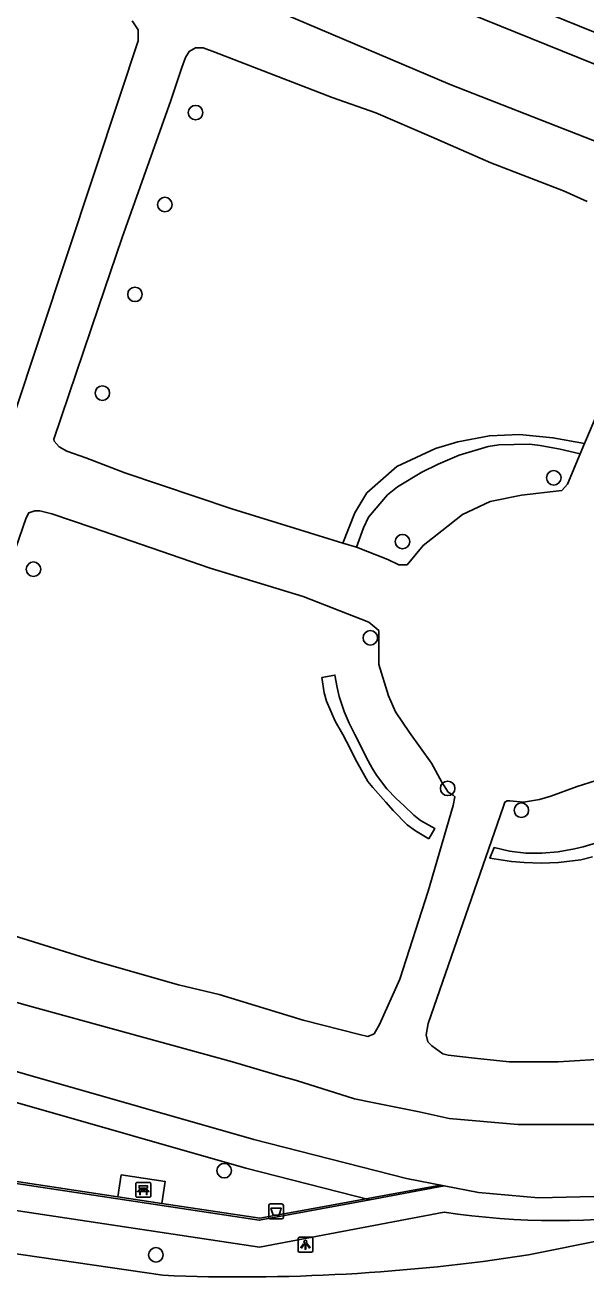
# Model space of a CAD drawing. Extents: x 163010 to 163853, y 382793 to 383982.
# Drawn here: x 163607.8 to 163645.6, y 382973.1 to 383057.6 of the extents above; entities that cross this region are included whole.
import ezdxf

# ---------------------------------------------------------------- set-up
doc = ezdxf.new("R2010")
doc.units = 0
for name, color, linetype in [('IMGEO_Afvalbak', 7, 'Continuous'), ('IMGEO_Bank', 7, 'Continuous'), ('IMGEO_Boom', 7, 'Continuous'), ('IMGEO_Fietspad_gesloten', 7, 'Continuous'), ('IMGEO_Groenvoorziening', 7, 'Continuous'), ('IMGEO_Haag', 7, 'Continuous'), ('IMGEO_Hek', 7, 'Continuous'), ('IMGEO_Lichtpunt', 7, 'Continuous'), ('IMGEO_Voetpad_gesloten', 7, 'Continuous'), ('IMGEO_Voetpad_open', 7, 'Continuous')]:
    doc.layers.add(name, color=color, linetype=linetype)

msp = doc.modelspace()

# ---------------------------------------------------------------- linework, layer by layer
at = {"layer": 'IMGEO_Afvalbak'}
for p, q in [((163624.234, 382977.161), (163624.234, 382977.961)), ((163624.234, 382977.961), (163624.234, 382977.161)), ((163624.334, 382978.061), (163625.124, 382978.061)), ((163625.124, 382978.061), (163624.334, 382978.061)), ((163625.224, 382977.961), (163625.224, 382977.161)), ((163625.224, 382977.161), (163625.224, 382977.961)), ((163625.124, 382977.061), (163624.334, 382977.061)), ((163624.334, 382977.061), (163625.124, 382977.061))]:
    msp.add_line(p, q, dxfattribs=at)
msp.add_lwpolyline([(163624.377, 382977.775), (163625.081, 382977.775), (163624.932, 382977.305), (163624.526, 382977.305), (163624.377, 382977.775)], dxfattribs=at)
for centre, start, end in [((163624.334, 382977.961), 90, 180), ((163624.334, 382977.961), 90, 180), ((163625.124, 382977.961), 0, 90), ((163625.124, 382977.961), 360, 90), ((163624.334, 382977.161), 180, 270), ((163624.334, 382977.161), 180, 270), ((163625.124, 382977.161), 270, 0), ((163625.124, 382977.161), 270, 0)]:
    msp.add_arc(centre, 0.1, start, end, dxfattribs=at)
at = {"layer": 'IMGEO_Bank'}
for p, q in [((163615.281, 382978.59), (163615.281, 382979.431)), ((163615.281, 382979.431), (163615.281, 382978.59)), ((163615.356, 382979.515), (163616.197, 382979.515)), ((163616.197, 382979.515), (163615.356, 382979.515)), ((163615.59, 382979.021), (163615.59, 382979.127)), ((163615.634, 382979.127), (163615.634, 382979.021)), ((163615.922, 382979.133), (163615.64, 382979.133)), ((163615.928, 382979.021), (163615.928, 382979.127)), ((163615.972, 382979.127), (163615.972, 382979.021)), ((163616.281, 382979.44), (163616.281, 382978.599)), ((163616.281, 382978.599), (163616.281, 382979.44)), ((163616.206, 382978.515), (163615.365, 382978.515)), ((163615.365, 382978.515), (163616.206, 382978.515)), ((163615.978, 382978.913), (163615.585, 382978.913)), ((163615.64, 382979.015), (163615.922, 382979.015))]:
    msp.add_line(p, q, dxfattribs=at)
for points in [[(163615.584, 382979.133), (163615.498, 382979.133), (163615.498, 382979.294), (163616.061, 382979.294), (163616.061, 382979.133), (163615.978, 382979.133)], [(163615.528, 382978.913), (163615.386, 382978.913), (163615.498, 382979.015), (163615.584, 382979.015)], [(163615.578, 382978.906), (163615.578, 382978.699), (163615.535, 382978.699), (163615.535, 382978.906)], [(163615.978, 382979.015), (163616.061, 382979.015), (163616.173, 382978.913), (163616.034, 382978.913)], [(163616.028, 382978.906), (163616.028, 382978.699), (163615.984, 382978.699), (163615.984, 382978.906)]]:
    msp.add_lwpolyline(points, dxfattribs=at)
for centre, radius, start, end in [((163615.359, 382979.437), 0.0779, 92.4484, 184.28452), ((163615.359, 382979.437), 0.0779, 92.4484, 184.28452), ((163615.583, 382979.126), 0.00671, 2.89567, 87.10433), ((163615.64, 382979.126), 0.00671, 92.89567, 177.10433), ((163615.922, 382979.126), 0.00671, 2.89567, 87.10433), ((163615.979, 382979.126), 0.00671, 92.89567, 177.10433), ((163616.203, 382979.437), 0.0779, 2.4484, 94.28452), ((163616.203, 382979.437), 0.0779, 2.4484, 94.28452), ((163615.359, 382978.593), 0.0779, 182.4484, 274.28452), ((163615.359, 382978.593), 0.0779, 182.4484, 274.28452), ((163615.528, 382978.906), 0.00671, 2.89567, 87.10433), ((163615.585, 382978.906), 0.00671, 92.89567, 177.10433), ((163615.583, 382979.022), 0.00671, 272.89567, 357.10433), ((163615.64, 382979.022), 0.00671, 182.89567, 267.10433), ((163615.922, 382979.022), 0.00671, 272.89567, 357.10433), ((163615.979, 382979.022), 0.00671, 182.89567, 267.10433), ((163615.977, 382978.906), 0.00671, 2.89567, 87.10433), ((163616.034, 382978.906), 0.00671, 92.89567, 177.10433), ((163616.203, 382978.593), 0.0779, 272.4484, 4.28452), ((163616.203, 382978.593), 0.0779, 272.4484, 4.28452)]:
    msp.add_arc(centre, radius, start, end, dxfattribs=at)
at = {"layer": 'IMGEO_Boom'}
for centre in [(163619.302, 383051.704), (163617.233, 383045.501), (163615.215, 383039.439), (163613.02, 383032.779), (163643.458, 383027.062), (163633.258, 383022.758), (163608.373, 383020.894), (163631.088, 383016.263), (163636.304, 383006.103), (163641.273, 383004.63), (163621.234, 382980.308), (163616.627, 382974.626)]:
    msp.add_circle(centre, 0.489, dxfattribs=at)
at = {"layer": 'IMGEO_Fietspad_gesloten'}
for points in [[(163544.618, 382984.04), (163586.506, 382977.714), (163617.09, 382973.246)], [(163641.758, 382974.624), (163647.021, 382975.676)]]:
    msp.add_lwpolyline(points, dxfattribs=at)
msp.add_arc((163622.395, 383099.772), 126.637, 267.59932, 278.79533, dxfattribs=at)
at = {"layer": 'IMGEO_Groenvoorziening'}
for points in [[(163535.444, 383101.951), (163672.395, 383046.546)], [(163682.026, 383037.276), (163680.783, 383038.707), (163678.419, 383040.746), (163676.469, 383042.1), (163675.855, 383042.527), (163673.119, 383044.03), (163671.636, 383044.697), (163533.814, 383100.455)], [(163636.077, 382979.286), (163633.521, 382979.785), (163623.223, 382982.416), (163561.785, 383000), (163500, 383017.548), (163439.987, 383034.274), (163435.674, 383035.631)], [(163436.817, 383033.173), (163439.417, 383032.355), (163499.457, 383015.622), (163561.236, 382998.076), (163622.699, 382980.484), (163631.052, 382978.35)]]:
    msp.add_lwpolyline(points, dxfattribs=at)
at = {"layer": 'IMGEO_Haag'}
for points in [[(163645.541, 383029.379), (163643.402, 383029.764), (163641.147, 383029.987), (163639.119, 383029.898), (163636.987, 383029.498), (163635.488, 383029.039), (163632.88, 383027.828), (163630.847, 383026.047), (163630.048, 383024.703), (163629.24, 383022.661)], [(163645.244, 383028.673), (163643.892, 383028.993), (163642.53, 383029.245), (163641.83, 383029.325), (163639.76, 383029.295), (163639.035, 383029.181), (163637.086, 383028.594), (163635.672, 383027.986), (163634.556, 383027.446), (163632.92, 383026.455), (163632.24, 383025.913), (163630.974, 383024.414), (163630.62, 383023.692), (163630.161, 383022.376)], [(163635.027, 383002.692), (163635.444, 383003.393), (163634.465, 383003.938), (163634.017, 383004.3), (163633.36, 383004.925), (163632.824, 383005.421), (163632.193, 383006.084), (163631.501, 383006.997), (163631.209, 383007.467), (163630.806, 383008.213), (163630.263, 383009.31), (163630.047, 383009.742), (163629.67, 383010.509), (163629.324, 383011.286), (163628.98, 383012.295), (163628.843, 383012.905), (163628.704, 383013.745), (163627.825, 383013.578), (163627.986, 383012.554), (163628.125, 383012), (163628.719, 383010.651), (163629.231, 383009.746), (163629.487, 383009.279), (163630.168, 383007.89), (163630.925, 383006.577), (163631.251, 383006.157), (163632.13, 383005.172), (163632.626, 383004.608), (163633.58, 383003.648), (163634.144, 383003.232), (163635.027, 383002.692)], [(163646.955, 383002.606), (163645.435, 383002.152), (163644.846, 383002.018), (163643.758, 383001.829), (163642.662, 383001.727), (163641.57, 383001.732), (163640.481, 383001.864), (163639.431, 383002.111), (163639.152, 383001.391), (163640.605, 383001.169), (163641.457, 383001.097), (163642.606, 383001.067), (163643.787, 383001.099), (163645.284, 383001.288), (163646.076, 383001.483)]]:
    msp.add_lwpolyline(points, dxfattribs=at)
at = {"layer": 'IMGEO_Hek'}
for points in [[(163533.814, 383100.455), (163671.636, 383044.697), (163673.119, 383044.03), (163675.855, 383042.527), (163676.469, 383042.1)], [(163636.077, 382979.286), (163633.521, 382979.785), (163623.223, 382982.416), (163561.785, 383000), (163500, 383017.548), (163439.987, 383034.274), (163435.674, 383035.631)], [(163542.58, 382989.38), (163614.059, 382978.551), (163617.025, 382978.102), (163623.63, 382977.101)], [(163669.098, 382985.724), (163662.351, 382982.342), (163656.453, 382980.396), (163650.066, 382978.92), (163647.102, 382978.579), (163642.423, 382978.483)], [(163635.824, 382979.335), (163627.112, 382977.739), (163623.63, 382977.101)], [(163642.423, 382978.483), (163638.392, 382978.834), (163636.077, 382979.286)]]:
    msp.add_lwpolyline(points, dxfattribs=at)
at = {"layer": 'IMGEO_Lichtpunt'}
for p, q in [((163626.215, 382975.715), (163626.215, 382974.908)), ((163626.215, 382975.715), (163626.215, 382974.908)), ((163627.117, 382975.81), (163626.309, 382975.81)), ((163627.117, 382975.81), (163626.309, 382975.81)), ((163627.211, 382974.908), (163627.211, 382975.715)), ((163627.211, 382974.908), (163627.211, 382975.715)), ((163626.309, 382974.814), (163627.117, 382974.814)), ((163626.309, 382974.814), (163627.117, 382974.814))]:
    msp.add_line(p, q, dxfattribs=at)
for points in [[(163626.589, 382975.379), (163626.628, 382975.351), (163626.44, 382975.089), (163626.402, 382975.116), (163626.589, 382975.379)], [(163626.691, 382975.331), (163626.738, 382975.331), (163626.738, 382975.009), (163626.691, 382975.009), (163626.691, 382975.331)], [(163626.801, 382975.351), (163626.839, 382975.378), (163627.026, 382975.116), (163626.987, 382975.088), (163626.801, 382975.351)]]:
    msp.add_lwpolyline(points, dxfattribs=at)
msp.add_circle((163626.714, 382975.513), 0.0994, dxfattribs=at)
for centre, start, end in [((163626.309, 382975.715), 90, 180), ((163626.309, 382975.715), 90, 180), ((163627.117, 382975.715), 0, 90), ((163627.117, 382975.715), 0, 90), ((163626.309, 382974.908), 180, 270), ((163626.309, 382974.908), 180, 270), ((163627.117, 382974.908), 270, 0), ((163627.117, 382974.908), 270, 360)]:
    msp.add_arc(centre, 0.0946, start, end, dxfattribs=at)
at = {"layer": 'IMGEO_Voetpad_gesloten'}
for points in [[(163613.979, 383063.189), (163636.475, 383053.592), (163662.798, 383043.291)], [(163579.007, 383058.052), (163578.694, 383057.128), (163577.508, 383053.702), (163577.195, 383052.891), (163576.971, 383052.234), (163576.52, 383050.9), (163574.055, 383043.61), (163573.734, 383042.52), (163573.734, 383041.876), (163573.797, 383041.622), (163573.959, 383041.382), (163574.598, 383041.07), (163606.305, 383030.463), (163606.633, 383030.463), (163606.825, 383030.691), (163607.002, 383031.128), (163614.212, 383052.892), (163615.436, 383056.55), (163615.436, 383057.298), (163615.039, 383057.898)], [(163645.712, 383045.715), (163644.121, 383046.422), (163639.209, 383048.325), (163635.205, 383050.061), (163631.458, 383051.685), (163628.516, 383052.729), (163620.595, 383055.784), (163619.816, 383056.074), (163619.306, 383056.074), (163618.879, 383055.833), (163618.631, 383055.433), (163618.369, 383054.758), (163617.634, 383052.529), (163614.36, 383043.268), (163612.749, 383038.574), (163609.74, 383029.68), (163609.777, 383029.526), (163610.107, 383029.145), (163610.62, 383028.857), (163611.909, 383028.403), (163614.543, 383027.397), (163621.756, 383024.974), (163626.329, 383023.561), (163629.24, 383022.661)], [(163645.541, 383029.379), (163646.379, 383031.369)], [(163645.244, 383028.673), (163645.541, 383029.379)], [(163630.161, 383022.376), (163632.278, 383021.545), (163633.018, 383021.181), (163633.565, 383021.181), (163634.654, 383022.504), (163635.902, 383023.48), (163637.314, 383024.584), (163639.178, 383025.47), (163641.277, 383025.886), (163643.998, 383026.199), (163644.385, 383026.634), (163645.244, 383028.673)], [(163630.363, 382989.502), (163630.909, 382989.363), (163631.344, 382989.552), (163631.707, 382990.176), (163633.085, 382993.234), (163634.979, 382999.176), (163636.673, 383004.943), (163636.796, 383005.536), (163636.673, 383005.653), (163636.343, 383005.855), (163635.913, 383006.519), (163635.219, 383007.811), (163633.737, 383009.869), (163632.777, 383011.265), (163632.319, 383012.356), (163631.665, 383014.46), (163631.665, 383016.755), (163630.987, 383017.324), (163626.549, 383019.05), (163620.295, 383020.958), (163612.334, 383023.699), (163609.603, 383024.638), (163608.8, 383024.835), (163608.471, 383024.835), (163608.071, 383024.701), (163607.877, 383024.355), (163601.895, 383007.035)], [(163629.24, 383022.661), (163630.161, 383022.376)], [(163646.556, 382983.428), (163645.295, 382983.428), (163641.035, 382983.428), (163636.396, 382983.831), (163634.386, 382984.269), (163631.243, 382984.903), (163630.027, 382985.162), (163626.11, 382986.382), (163625.057, 382986.692), (163621.804, 382987.65), (163607.732, 382991.53), (163595.01, 382995.175), (163587.646, 382997.243), (163578.101, 383000.056), (163566.8, 383003.221), (163553.346, 383006.989), (163543.99, 383009.694), (163541.172, 383010.453), (163537.392, 383011.536)], [(163646.327, 383006.639), (163645.043, 383006.221), (163643.264, 383005.588), (163642.49, 383005.343), (163641.42, 383005.173), (163640.502, 383005.274), (163640.32, 383005.274), (163640.16, 383005.18), (163640.041, 383004.836), (163634.989, 382990.228), (163634.848, 382989.471), (163634.967, 382989.007), (163635.244, 382988.73)], [(163606.649, 382996.291), (163612.562, 382994.446), (163618.154, 382992.842), (163620.884, 382992.187), (163626.565, 382990.471), (163630.363, 382989.502)], [(163635.244, 382988.73), (163635.988, 382988.187), (163636.343, 382988.111), (163638.104, 382987.906), (163640.458, 382987.653), (163641.539, 382987.653), (163643.748, 382987.653), (163647.424, 382987.868)]]:
    msp.add_lwpolyline(points, dxfattribs=at)
at = {"layer": 'IMGEO_Voetpad_open'}
for points in [[(163678.367, 382992.808), (163676.763, 382991.276), (163669.098, 382985.724), (163662.351, 382982.342), (163656.453, 382980.396), (163650.066, 382978.92), (163647.102, 382978.579), (163642.423, 382978.483), (163638.392, 382978.834), (163636.077, 382979.286)], [(163631.052, 382978.35), (163623.595, 382976.962), (163542.689, 382989.179)], [(163543.424, 382987.221), (163623.611, 382975.155), (163636.061, 382977.511)], [(163614.284, 382980.034), (163617.25, 382979.585), (163617.025, 382978.102), (163614.059, 382978.551), (163614.284, 382980.034)], [(163631.052, 382978.35), (163636.077, 382979.286)]]:
    msp.add_lwpolyline(points, dxfattribs=at)
msp.add_arc((163643.673, 383027.661), 50.724, 261.3694, 295.3872, dxfattribs=at)

doc.saveas('drawing.dxf')
